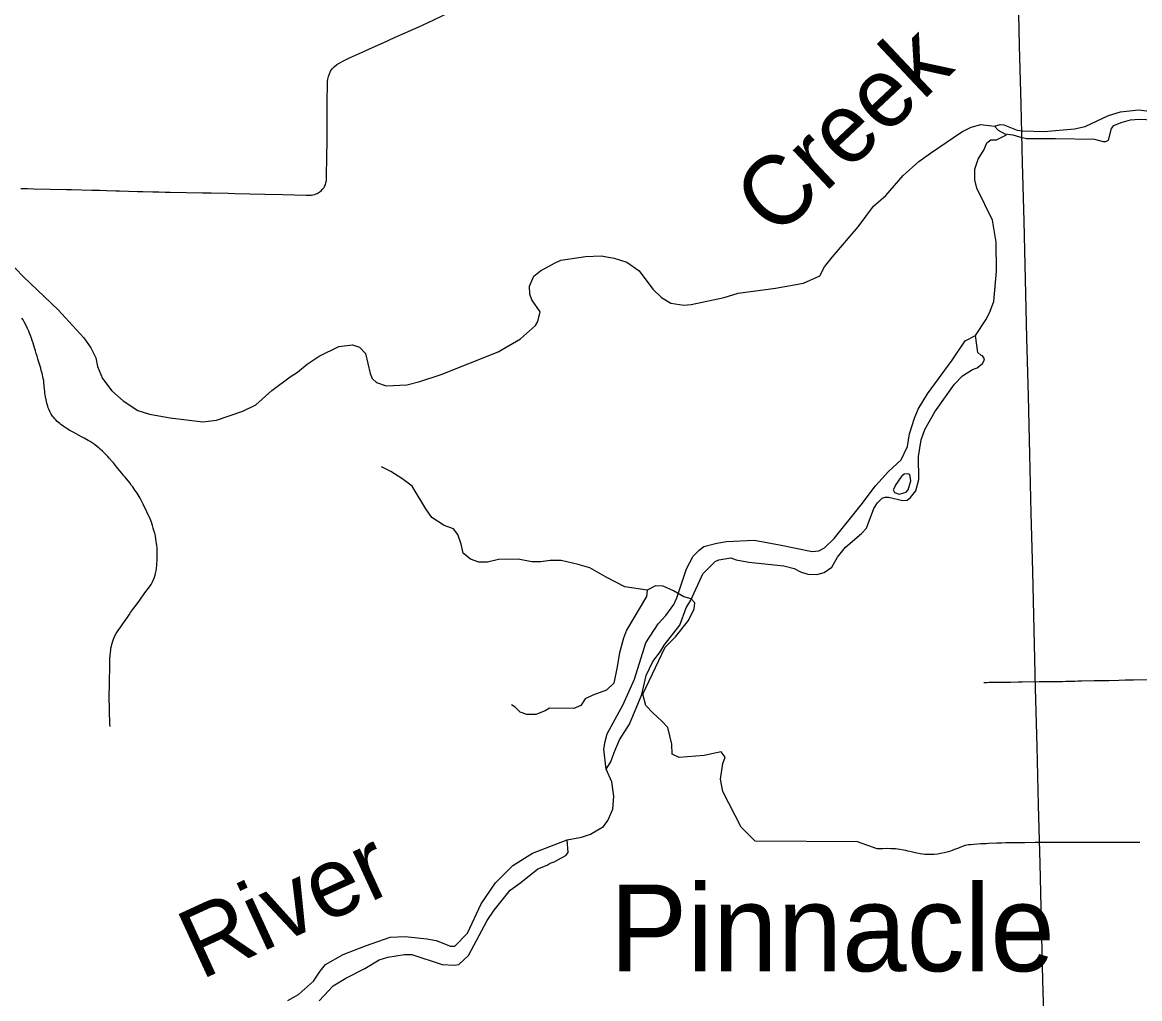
# Model space of a CAD drawing. Extents: x -19 to 366, y -4 to 359.
# Drawn here: x 140.926 to 142.214, y 196.314 to 197.44 of the extents above; entities that cross this region are included whole.
import ezdxf

# ---------------------------------------------------------------- set-up
doc = ezdxf.new("R2010")
doc.units = 0
for name, color, linetype in [('Level 24', 7, 'Continuous'), ('Level 31', 7, 'Continuous'), ('Level 32', 7, 'Continuous'), ('Level 35', 7, 'Continuous'), ('Level 60', 7, 'Continuous')]:
    doc.layers.add(name, color=color, linetype=linetype)

msp = doc.modelspace()

# ---------------------------------------------------------------- linework, layer by layer
at = {"layer": 'Level 31'}
for points in [[(140.9241, 197.2482), (140.9318, 197.2481), (140.9391, 197.248), (140.9769, 197.2471), (140.9827, 197.2469), (141.0059, 197.2464), (141.0105, 197.2463), (141.0152, 197.2462), (141.0228, 197.246), (141.0337, 197.2457), (141.038, 197.2456), (141.0587, 197.2449), (141.0649, 197.2447), (141.0764, 197.2444), (141.0834, 197.2442), (141.0904, 197.2441), (141.0962, 197.244), (141.1337, 197.2434), (141.1436, 197.2432), (141.163, 197.2427), (141.1708, 197.2426), (141.2054, 197.2417), (141.2261, 197.2412), (141.253, 197.2407), (141.2568, 197.2407), (141.2591, 197.2407), (141.2608, 197.2409), (141.2628, 197.2413), (141.2647, 197.242), (141.2658, 197.2425), (141.267, 197.2431), (141.2683, 197.2439), (141.2694, 197.2447), (141.2707, 197.2458), (141.2717, 197.2469), (141.2728, 197.2482), (141.2737, 197.2495), (141.2744, 197.2508), (141.2752, 197.2525), (141.2755, 197.2533), (141.2759, 197.2549), (141.2761, 197.2559), (141.2764, 197.258), (141.2765, 197.2606), (141.2767, 197.2715), (141.2768, 197.2756), (141.277, 197.2915), (141.2771, 197.2965), (141.2772, 197.3027), (141.2771, 197.3184), (141.2771, 197.3238), (141.2771, 197.333), (141.2771, 197.3376), (141.2771, 197.3412), (141.2772, 197.3456), (141.2778, 197.3715), (141.2781, 197.3744), (141.2788, 197.3775), (141.2798, 197.3805), (141.2812, 197.3834), (141.283, 197.3861), (141.2852, 197.3887), (141.2886, 197.3913), (141.2917, 197.3932), (141.2963, 197.3956), (141.3032, 197.3989), (141.3205, 197.4065), (141.3262, 197.4091), (141.3459, 197.4181), (141.3493, 197.4197), (141.3551, 197.4223), (141.3829, 197.4348), (141.3928, 197.4394), (141.4172, 197.4508)], [(141.9114, 196.4869), (141.8887, 196.4947), (141.7708, 196.4956), (141.7547, 196.5117), (141.7335, 196.553), (141.7306, 196.567), (141.7335, 196.5851), (141.7362, 196.5925), (141.7316, 196.5987), (141.7118, 196.5942), (141.6831, 196.5919), (141.6752, 196.5961), (141.6748, 196.6073), (141.6699, 196.6266), (141.6628, 196.6342), (141.6533, 196.6432), (141.6447, 196.6522), (141.6414, 196.6653), (141.6671, 196.7192), (141.6789, 196.7313), (141.694, 196.7502), (141.7004, 196.7636), (141.7011, 196.7705), (141.6971, 196.7752), (141.6883, 196.7774), (141.6764, 196.7843), (141.6645, 196.7898), (141.6557, 196.7901), (141.6461, 196.7849), (141.6454, 196.7776), (141.6222, 196.7388), (141.619, 196.7295), (141.6142, 196.7127), (141.6113, 196.6946), (141.6079, 196.6779), (141.5994, 196.6699), (141.5835, 196.664), (141.5748, 196.6599), (141.5697, 196.6519), (141.5615, 196.6487), (141.5337, 196.6489), (141.5285, 196.6458), (141.5179, 196.6416), (141.5076, 196.6418), (141.4997, 196.6444), (141.4942, 196.6501), (141.4897, 196.6529)], [(142.2257, 196.6816), (142.2069, 196.6813), (142.1973, 196.6811), (142.19, 196.6809), (142.1784, 196.6806), (142.1694, 196.6805), (142.1617, 196.6803), (142.1468, 196.6801), (142.143, 196.68), (142.1391, 196.6798), (142.1324, 196.6796), (142.129, 196.6796), (142.1249, 196.6795), (142.1215, 196.6795), (142.1007, 196.6795), (142.098, 196.6794), (142.0784, 196.6789), (142.0739, 196.6788), (142.0653, 196.6787), (142.0627, 196.6786), (142.0518, 196.6787), (142.0496, 196.6787), (142.0405, 196.6784), (142.0378, 196.6783), (142.0342, 196.6782)], [(142.2142, 196.494), (142.2028, 196.494), (142.1958, 196.494), (142.1683, 196.494), (142.154, 196.4941), (142.146, 196.4942), (142.1413, 196.4942), (142.1335, 196.4942), (142.1262, 196.4941), (142.0993, 196.4939), (142.0935, 196.4939), (142.0816, 196.4938), (142.0738, 196.4938), (142.0598, 196.4936), (142.0546, 196.4934), (142.0494, 196.4933), (142.0396, 196.4929), (142.0371, 196.4927), (142.0323, 196.4924), (142.0308, 196.4924), (142.0227, 196.4918), (142.0191, 196.4915), (142.0166, 196.4912), (142.013, 196.4906), (142.0092, 196.4893), (142.005, 196.4876), (142.0007, 196.4859), (141.9978, 196.4849), (141.9958, 196.4842), (141.9931, 196.4834), (141.9886, 196.4823), (141.9845, 196.4815), (141.9814, 196.4808), (141.9772, 196.4804), (141.9746, 196.4802), (141.9715, 196.4802), (141.9663, 196.4804), (141.9611, 196.481), (141.9553, 196.482), (141.9537, 196.4824), (141.9489, 196.4836), (141.9468, 196.4841), (141.9443, 196.4848), (141.9417, 196.4853), (141.9375, 196.4861), (141.9348, 196.4864), (141.9324, 196.4866), (141.9272, 196.4868), (141.9235, 196.487), (141.9178, 196.4869), (141.9114, 196.4869)]]:
    msp.add_lwpolyline(points, dxfattribs=at)
at = {"layer": 'Level 32'}
for points in [[(141.0085, 196.9534), (141.0063, 196.9549), (141.004, 196.9563), (141.0019, 196.9576), (140.997, 196.9603), (140.9939, 196.962), (140.9879, 196.9654), (140.9852, 196.9669), (140.983, 196.9681), (140.98, 196.9696), (140.9782, 196.9706), (140.9764, 196.9718), (140.9739, 196.9734), (140.9728, 196.9741), (140.9702, 196.9761), (140.969, 196.9771), (140.9676, 196.9783), (140.9661, 196.9797), (140.9646, 196.9813), (140.9634, 196.9825), (140.9616, 196.9847), (140.9608, 196.9857), (140.9592, 196.988), (140.9584, 196.9895), (140.9576, 196.9911), (140.9567, 196.993), (140.9558, 196.9952), (140.9551, 196.9972), (140.9542, 197.0008), (140.9534, 197.0044), (140.9526, 197.0078), (140.9521, 197.0104), (140.9519, 197.0123), (140.9517, 197.0142), (140.9516, 197.0147), (140.9515, 197.0168), (140.9508, 197.0241), (140.9505, 197.0269), (140.95, 197.0292), (140.9486, 197.0351), (140.9477, 197.0382), (140.947, 197.041), (140.9456, 197.0457), (140.9446, 197.049), (140.9437, 197.0518), (140.9428, 197.0548), (140.9417, 197.058), (140.9409, 197.0609), (140.9401, 197.0635), (140.9383, 197.0698), (140.9373, 197.0728), (140.9364, 197.0757), (140.9353, 197.0787), (140.9342, 197.0814), (140.9332, 197.0838), (140.9319, 197.0867), (140.9302, 197.0902), (140.9281, 197.0943), (140.9267, 197.0967), (140.9254, 197.0988)], [(141.027, 196.6277), (141.0269, 196.6312), (141.0268, 196.6345), (141.0266, 196.637), (141.0265, 196.6399), (141.0264, 196.6426), (141.0263, 196.6472), (141.0262, 196.6511), (141.0261, 196.6585), (141.0261, 196.6639), (141.0261, 196.6674), (141.0262, 196.6715), (141.0264, 196.6772), (141.0265, 196.6822), (141.0265, 196.6853), (141.0267, 196.6908), (141.0268, 196.6953), (141.0268, 196.6985), (141.0269, 196.7008), (141.0269, 196.706), (141.0271, 196.7102), (141.0273, 196.7133), (141.0277, 196.7159), (141.028, 196.7181), (141.0285, 196.7205), (141.0289, 196.7223), (141.0297, 196.7252), (141.0308, 196.7284), (141.0317, 196.7304), (141.0326, 196.7322), (141.0342, 196.7352), (141.0356, 196.7373), (141.0364, 196.7386), (141.0394, 196.7427), (141.0409, 196.745), (141.0437, 196.749), (141.0467, 196.7533), (141.049, 196.7566), (141.0507, 196.7594), (141.0527, 196.7622), (141.0567, 196.7673), (141.0595, 196.771), (141.0614, 196.7737), (141.0671, 196.7818), (141.0712, 196.7873), (141.0742, 196.7917), (141.076, 196.7948), (141.0776, 196.7982), (141.0784, 196.7999), (141.079, 196.8022), (141.0795, 196.8044), (141.08, 196.8073), (141.0805, 196.8106), (141.0809, 196.8133), (141.0813, 196.8213), (141.0814, 196.8238), (141.0814, 196.8259), (141.0814, 196.83), (141.0812, 196.8337), (141.0809, 196.8371), (141.0802, 196.8411), (141.0798, 196.8443), (141.0792, 196.8476), (141.0785, 196.8508), (141.0776, 196.8539), (141.0768, 196.8567), (141.0759, 196.8598), (141.0746, 196.8635), (141.0739, 196.8653), (141.0727, 196.8684), (141.0711, 196.8719), (141.0695, 196.8752), (141.0681, 196.8782), (141.066, 196.8824), (141.0651, 196.8841), (141.0628, 196.889), (141.0616, 196.8911), (141.0593, 196.895), (141.0574, 196.8979), (141.0557, 196.9005), (141.0531, 196.9042), (141.0515, 196.9063), (141.0496, 196.9088), (141.0445, 196.9152), (141.0429, 196.917), (141.0417, 196.9185), (141.0405, 196.9198), (141.0359, 196.9254), (141.0345, 196.9271), (141.0309, 196.9317), (141.0295, 196.9334), (141.0259, 196.9374), (141.0244, 196.9391), (141.0229, 196.9407), (141.0207, 196.943), (141.0181, 196.9454), (141.0155, 196.9478), (141.014, 196.9492), (141.011, 196.9516), (141.0085, 196.9534)], [(141.6461, 196.7849), (141.6206, 196.789), (141.5989, 196.8001), (141.5802, 196.8107), (141.5666, 196.8147), (141.5469, 196.8193), (141.5343, 196.8193), (141.5237, 196.8178), (141.5131, 196.8178), (141.4975, 196.8208), (141.4748, 196.8203), (141.4622, 196.8173), (141.4521, 196.8173), (141.4425, 196.8208), (141.4339, 196.8279), (141.4319, 196.838), (141.4279, 196.8491), (141.4228, 196.8556), (141.4122, 196.8597), (141.3981, 196.8688), (141.391, 196.8789), (141.3754, 196.9051), (141.3633, 196.9137), (141.3507, 196.9218), (141.3401, 196.9273)]]:
    msp.add_lwpolyline(points, dxfattribs=at)
at = {"layer": 'Level 35'}
for points in [[(142.0789, 197.3146), (142.1039, 197.3141), (142.1388, 197.317), (142.151, 197.3196), (142.178, 197.3323), (142.1918, 197.3365), (142.2126, 197.3389), (142.2282, 197.337), (142.2423, 197.3335)], [(140.9271, 197.1463), (140.9673, 197.1085), (140.9966, 197.076), (141.0049, 197.0643), (141.0106, 197.0529), (141.0126, 197.0431), (141.0183, 197.029), (141.029, 197.015), (141.0419, 197.0033), (141.0589, 196.9924), (141.0726, 196.9879), (141.0964, 196.9838), (141.1338, 196.979), (141.1497, 196.981), (141.1799, 196.9913), (141.195, 196.9986), (141.2135, 197.0154), (141.2346, 197.031), (141.2429, 197.0364), (141.2542, 197.0455), (141.2681, 197.0547), (141.2908, 197.0661), (141.3066, 197.0681), (141.3146, 197.0651), (141.3214, 197.0579), (141.3268, 197.0348), (141.3291, 197.0291), (141.3341, 197.0246), (141.3454, 197.0208), (141.3692, 197.022), (141.3843, 197.0255), (141.4089, 197.0339), (141.4746, 197.06), (141.5002, 197.0749), (141.5175, 197.0901), (141.5202, 197.0947), (141.5228, 197.1061), (141.5133, 197.1197), (141.511, 197.1265), (141.5105, 197.1356), (141.5154, 197.147), (141.5233, 197.1531), (141.5392, 197.1623), (141.5467, 197.1654), (141.5751, 197.17), (141.5932, 197.1705), (141.6083, 197.1679), (141.6227, 197.1634), (141.6368, 197.1532), (141.6527, 197.132), (141.6626, 197.1226), (141.6736, 197.1161), (141.6884, 197.1135), (141.697, 197.1143), (141.7348, 197.1224), (141.7511, 197.1274), (141.7941, 197.1333), (141.8266, 197.1391), (141.8451, 197.1475), (141.8508, 197.1578), (141.8598, 197.1696), (141.8895, 197.2042), (141.9072, 197.2278), (141.9215, 197.24), (141.9414, 197.2632), (141.9595, 197.2792), (141.9727, 197.2891), (142.0089, 197.3136), (142.0199, 197.3189), (142.0308, 197.322), (142.0467, 197.3202)], [(142.0467, 197.3202), (142.0531, 197.3221), (142.0573, 197.3217), (142.0728, 197.3153), (142.0789, 197.3146)], [(142.0467, 197.3202), (142.0509, 197.3156), (142.0585, 197.3111), (142.0679, 197.31), (142.0755, 197.3077)], [(142.0755, 197.3077), (142.0834, 197.3058), (142.1169, 197.3057), (142.1621, 197.3052), (142.172, 197.3023), (142.1752, 197.3025), (142.178, 197.3039), (142.1816, 197.3174), (142.1844, 197.3207), (142.1925, 197.3244), (142.2035, 197.3274), (142.2133, 197.3283), (142.2215, 197.3278), (142.2419, 197.3245)], [(141.9977, 197.0504), (142.0128, 197.0727), (142.0247, 197.0788), (142.0366, 197.0966), (142.041, 197.105), (142.0457, 197.118), (142.0488, 197.153), (142.0486, 197.1864), (142.0444, 197.2117), (142.0264, 197.2486), (142.0239, 197.2584), (142.0241, 197.2706), (142.0277, 197.282), (142.0347, 197.2931), (142.0379, 197.3008), (142.0424, 197.3043), (142.0488, 197.3044), (142.0604, 197.3103)], [(140.9081, 197.1663), (140.9271, 197.1463)], [(142.0097, 197.0321), (142.0211, 197.0394), (142.0265, 197.0416), (142.0327, 197.0466), (142.0345, 197.0492), (142.035, 197.0519), (142.0327, 197.0551), (142.0309, 197.056), (142.0274, 197.0591), (142.0247, 197.0788)], [(141.392, 196.3828), (141.403, 196.3811), (141.4193, 196.3746), (141.4246, 196.3747), (141.4391, 196.3897), (141.4548, 196.4234), (141.4713, 196.4476), (141.4914, 196.4676), (141.5142, 196.4817), (141.5541, 196.4973), (141.5706, 196.5001), (141.5807, 196.5037), (141.596, 196.5127), (141.6008, 196.5196), (141.6066, 196.5326), (141.6079, 196.5474), (141.6053, 196.5641), (141.5991, 196.5787), (141.5964, 196.6015), (141.5977, 196.6106), (141.6002, 196.6194), (141.6185, 196.6531), (141.6316, 196.6825), (141.6445, 196.7245), (141.6588, 196.7464), (141.6677, 196.756), (141.6769, 196.7687), (141.6806, 196.7763), (141.6917, 196.8095), (141.6994, 196.8241), (141.7061, 196.831), (141.7117, 196.8353), (141.7267, 196.8394), (141.7376, 196.8411), (141.7697, 196.8427), (141.7989, 196.8372), (141.8365, 196.8298), (141.844, 196.8303), (141.8508, 196.8339), (141.8619, 196.8447), (141.893, 196.8835), (141.9096, 196.9055), (141.9244, 196.922), (141.9389, 196.9352), (141.9462, 196.9509), (141.9486, 196.9653), (141.9543, 196.9833), (141.9587, 196.9936), (141.9693, 197.0116), (141.9977, 197.0504)], [(141.5991, 196.5787), (141.6044, 196.587), (141.6081, 196.5977), (141.6145, 196.6125), (141.6257, 196.6304), (141.64, 196.6649), (141.6452, 196.6866), (141.6527, 196.7029), (141.6617, 196.7143), (141.6658, 196.7216), (141.6839, 196.7448), (141.6913, 196.7645), (141.6966, 196.7737), (141.7105, 196.8037), (141.7248, 196.8182), (141.7289, 196.8201), (141.7425, 196.8224), (141.749, 196.8201), (141.7633, 196.8172), (141.8038, 196.8131), (141.8155, 196.8102), (141.8228, 196.806), (141.8315, 196.8034), (141.8417, 196.803), (141.8504, 196.8054), (141.859, 196.8115), (141.8658, 196.8232), (141.8748, 196.8347), (141.8933, 196.8503), (141.8989, 196.8564), (141.9075, 196.8792), (141.9117, 196.8856), (141.9173, 196.891), (141.9207, 196.8921), (141.9245, 196.8921), (141.9408, 196.8884), (141.946, 196.8888), (141.9498, 196.8919), (141.9558, 196.8995), (141.9596, 196.9128), (141.9591, 196.9393), (141.962, 196.9583), (141.9665, 196.9704), (141.9778, 196.9906), (142.0007, 197.0225), (142.0097, 197.0321)], [(141.9324, 196.9058), (141.9297, 196.9009), (141.9313, 196.8975), (141.9369, 196.8956), (141.9449, 196.8979), (141.9471, 196.9006), (141.9501, 196.9112), (141.9489, 196.9184), (141.9467, 196.9192), (141.9425, 196.9188), (141.9403, 196.9169)], [(141.9324, 196.9058), (141.9403, 196.9169)], [(141.5202, 196.4638), (141.5311, 196.468), (141.5345, 196.4703), (141.5391, 196.4718), (141.5523, 196.4791), (141.5553, 196.4825), (141.5541, 196.4973)], [(141.4239, 196.3527), (141.4291, 196.3534), (141.4401, 196.3637), (141.4618, 196.404), (141.4697, 196.4162), (141.4882, 196.439), (141.5006, 196.4478), (141.5202, 196.4638)], [(141.2319, 196.3118), (141.2442, 196.3189), (141.2617, 196.3343), (141.2691, 196.3458), (141.2754, 196.3535), (141.2956, 196.3649), (141.3215, 196.3748), (141.35, 196.3848), (141.3674, 196.3858), (141.392, 196.3828)], [(141.2682, 196.3115), (141.2841, 196.3286), (141.2988, 196.3378), (141.3206, 196.3488), (141.3372, 196.3588), (141.3471, 196.3618), (141.3663, 196.365), (141.375, 196.365), (141.4099, 196.3534), (141.4239, 196.3527)]]:
    msp.add_lwpolyline(points, dxfattribs=at)
at = {"layer": 'Level 60'}
for points in [[(146.7783, 1.697), (146.5788, 10.3131), (146.3785, 18.9294), (146.1776, 27.5458), (145.9759, 36.1624), (145.7736, 44.7791), (145.5705, 53.396), (145.3668, 62.013), (145.1624, 70.6301), (144.9572, 79.2474), (144.7514, 87.8648), (144.5449, 96.4823), (144.3377, 105.1), (144.1299, 113.7179), (143.9213, 122.3359), (143.712, 130.954), (143.5021, 139.5723), (143.2915, 148.1907), (143.0802, 156.8092), (142.8682, 165.4279), (142.6555, 174.0468), (142.4422, 182.6658), (142.2282, 191.2849), (142.0135, 199.9042), (141.7981, 208.5236), (141.582, 217.1432), (141.3653, 225.7629), (141.1479, 234.3828), (140.9298, 243.0028), (140.711, 251.623), (140.4916, 260.2433), (140.2715, 268.8638), (140.0508, 277.4844), (139.8293, 286.1051), (139.6072, 294.726), (139.3845, 303.3471), (139.161, 311.9683), (138.937, 320.5896), (138.7122, 329.2111), (138.4868, 337.8328), (138.2607, 346.4546)], [(0, 189.5162), (7.1121, 189.5206), (14.2243, 189.5339), (21.3364, 189.556), (28.4484, 189.5869), (35.5605, 189.6267), (42.6725, 189.6754), (49.7844, 189.7329), (56.8962, 189.7992), (64.0079, 189.8744), (71.1196, 189.9584), (78.2311, 190.0512), (85.3425, 190.1529), (92.4538, 190.2635), (99.5649, 190.3829), (106.6759, 190.5111), (113.7867, 190.6482), (120.8974, 190.7941), (128.0078, 190.9489), (135.1181, 191.1125), (142.2282, 191.2849), (149.338, 191.4662), (156.4476, 191.6563), (163.5569, 191.8553), (170.666, 192.0631), (177.7749, 192.2798), (184.8835, 192.5053), (191.9917, 192.7396), (199.0997, 192.9828), (206.2074, 193.2348), (213.3147, 193.4956), (220.4218, 193.7653), (227.5285, 194.0438), (234.6348, 194.3312), (241.7408, 194.6274), (248.8464, 194.9324), (255.9516, 195.2463), (263.0564, 195.569), (270.1608, 195.9005), (277.2648, 196.2409), (284.3683, 196.5901), (291.4715, 196.9481), (298.5741, 197.315), (305.6763, 197.6907), (312.7781, 198.0753), (319.8793, 198.4686), (326.9801, 198.8708), (334.0804, 199.2818), (341.1801, 199.7017)]]:
    msp.add_spline(points, degree=3, dxfattribs=at)

# ---------------------------------------------------------------- texts
at = {"layer": 'Level 24'}
msp.add_text('Pinnacle', height=0.1, dxfattribs=at).set_placement((141.6033, 196.3456))
at = {"layer": 'Level 35'}
for s, rotation, p in [('Creek', 43.2666, (141.7946, 197.1897)), ('River', 24.7002, (141.1315, 196.3352))]:
    msp.add_text(s, height=0.08, rotation=rotation, dxfattribs=at).set_placement(p)

doc.saveas('drawing.dxf')
